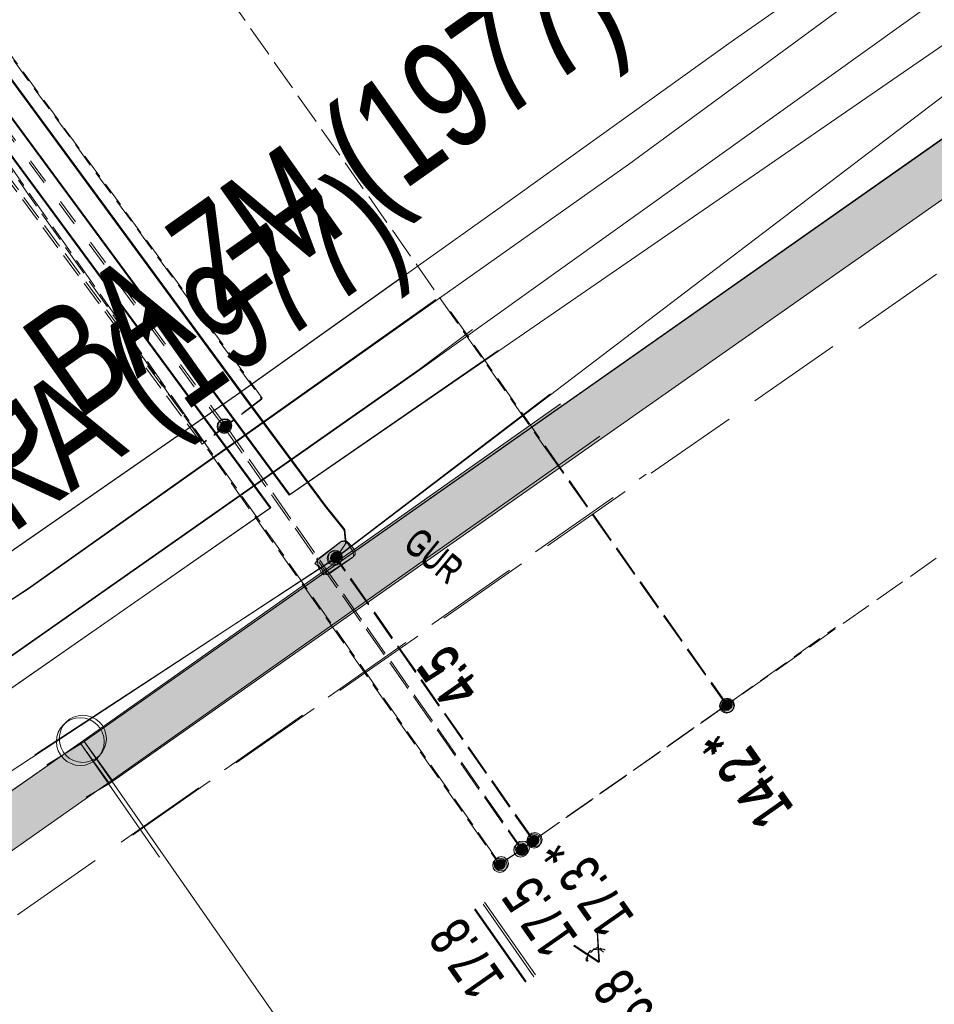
# Model space of a CAD drawing. Header units: metres. Extents: x -740 to 758, y -633 to 854.
# Tile 654 of 656: x 129 to 141, y -141 to -128. Entities that reach past the tile are written whole.
import ezdxf

# ---------------------------------------------------------------- set-up
doc = ezdxf.new("R2010")
doc.units = ezdxf.units.M
doc.header["$MEASUREMENT"] = 0
for name, pattern in [('1248_416', [1.664, 1.248, -0.416]), ('333_125', [0.4576, 0.3328, -0.1248]), ('333_333', [0.6656, 0.3328, -0.3328]), ('416_125', [0.5408, 0.416, -0.1248])]:
    doc.linetypes.add(name, pattern=pattern)
for name, color, linetype in [('Gas.LOVION', 7, 'Continuous'), ('Grundkarte.LOVION', 7, 'Continuous'), ('Strom.LOVION', 7, 'Continuous'), ('StromBemass.LOVION', 7, 'Continuous'), ('Wasser.LOVION', 7, 'Continuous')]:
    doc.layers.add(name, color=color, linetype=linetype)
doc.styles.add('ERSTELLTER_STIL_1', font='arial.ttf')

msp = doc.modelspace()

# ---------------------------------------------------------------- hatches: boundary and pattern name
at = {"layer": 'Grundkarte.LOVION', "linetype": 'Continuous', "lineweight": 18}
for points in [[(130.429, -138.535), (143.401, -129.435), (143.051, -128.878), (130.053, -138.011)], [(130.464, -138.493), (136.878, -133.965), (136.364, -133.542), (130.087, -137.969)], [(122.942, -143.78), (130.464, -138.493), (130.087, -137.969), (122.592, -143.223)], [(129.607, -138.291), (130.122, -138.713), (130.429, -138.535), (130.053, -138.011)]]:
    msp.add_hatch(color=254, dxfattribs=at).paths.add_polyline_path(points)
at = {"layer": 'Strom.LOVION', "linetype": 'Continuous', "lineweight": 13}
for points in [[(133.473, -135.356), (133.171, -135.592), (133.155, -135.579), (133.158, -135.609), (133.131, -135.641), (133.164, -135.667), (133.217, -135.765), (133.25, -135.792), (133.308, -135.786), (133.626, -135.563), (133.639, -135.547), (133.634, -135.488), (133.564, -135.377), (133.532, -135.35)], [(133.481, -135.346), (133.192, -135.567), (133.163, -135.569), (133.172, -135.657), (133.239, -135.739), (133.242, -135.769), (133.271, -135.766), (133.303, -135.792), (133.329, -135.76), (133.634, -135.553), (133.661, -135.521), (133.655, -135.462), (133.572, -135.367), (133.54, -135.34)]]:
    msp.add_hatch(color=7, dxfattribs=at).paths.add_polyline_path(points)
at = {"layer": 'StromBemass.LOVION', "linetype": 'Continuous', "lineweight": 13}
for points in [[(132.009, -133.897), (132.015, -133.887), (132.021, -133.877), (132.025, -133.866), (132.028, -133.855), (132.03, -133.844), (132.03, -133.832), (132.028, -133.82), (132.025, -133.809), (132.021, -133.798), (132.015, -133.788), (132.008, -133.779), (132, -133.77), (131.991, -133.763), (131.982, -133.757), (131.971, -133.752), (131.96, -133.748), (131.949, -133.746), (131.937, -133.746), (131.925, -133.746), (131.914, -133.748), (131.903, -133.752), (131.892, -133.757), (131.883, -133.763), (131.874, -133.771), (131.866, -133.779), (131.859, -133.789), (131.853, -133.799), (131.849, -133.81), (131.846, -133.821), (131.845, -133.833), (131.845, -133.844), (131.846, -133.856), (131.849, -133.867), (131.854, -133.878), (131.859, -133.888), (131.866, -133.897), (131.874, -133.906), (131.883, -133.913), (131.893, -133.919), (131.903, -133.924), (131.914, -133.928), (131.926, -133.93), (131.938, -133.931), (131.949, -133.93), (131.961, -133.928), (131.972, -133.924), (131.982, -133.919), (131.992, -133.913), (132.001, -133.905)], [(132.017, -133.886), (132.023, -133.876), (132.029, -133.866), (132.033, -133.856), (132.036, -133.844), (132.037, -133.833), (132.037, -133.822), (132.036, -133.81), (132.033, -133.799), (132.029, -133.788), (132.023, -133.778), (132.016, -133.769), (132.008, -133.761), (132, -133.753), (131.99, -133.747), (131.979, -133.742), (131.968, -133.739), (131.957, -133.737), (131.946, -133.736), (131.934, -133.737), (131.923, -133.739), (131.912, -133.743), (131.902, -133.747), (131.892, -133.754), (131.883, -133.761), (131.875, -133.769), (131.868, -133.779), (131.863, -133.789), (131.859, -133.8), (131.856, -133.811), (131.855, -133.822), (131.855, -133.834), (131.856, -133.845), (131.859, -133.856), (131.863, -133.867), (131.869, -133.877), (131.876, -133.886), (131.883, -133.895), (131.892, -133.902), (131.902, -133.908), (131.913, -133.913), (131.923, -133.916), (131.935, -133.918), (131.946, -133.919), (131.958, -133.918), (131.969, -133.916), (131.98, -133.913), (131.99, -133.908), (132, -133.901), (132.009, -133.894)], [(131.991, -133.891), (131.996, -133.885), (131.999, -133.878), (132.002, -133.87), (132.004, -133.863), (132.005, -133.855), (132.005, -133.847), (132.004, -133.839), (132.002, -133.832), (131.999, -133.824), (131.995, -133.817), (131.991, -133.811), (131.985, -133.805), (131.979, -133.8), (131.972, -133.796), (131.965, -133.793), (131.958, -133.79), (131.95, -133.789), (131.942, -133.788), (131.934, -133.789), (131.926, -133.79), (131.919, -133.793), (131.912, -133.796), (131.905, -133.8), (131.899, -133.805), (131.894, -133.811), (131.889, -133.818), (131.885, -133.825), (131.882, -133.832), (131.88, -133.84), (131.879, -133.847), (131.879, -133.855), (131.881, -133.863), (131.882, -133.871), (131.885, -133.878), (131.889, -133.885), (131.894, -133.891), (131.899, -133.897), (131.905, -133.902), (131.912, -133.906), (131.919, -133.91), (131.927, -133.912), (131.935, -133.914), (131.943, -133.914), (131.95, -133.914), (131.958, -133.912), (131.966, -133.91), (131.973, -133.906), (131.979, -133.902), (131.986, -133.897)], [(132.006, -133.87), (132.01, -133.863), (132.014, -133.856), (132.017, -133.849), (132.019, -133.841), (132.02, -133.834), (132.02, -133.826), (132.019, -133.818), (132.017, -133.81), (132.014, -133.803), (132.01, -133.796), (132.005, -133.79), (132, -133.784), (131.994, -133.779), (131.987, -133.775), (131.98, -133.772), (131.973, -133.769), (131.965, -133.768), (131.957, -133.768), (131.949, -133.768), (131.942, -133.77), (131.934, -133.772), (131.927, -133.775), (131.921, -133.78), (131.914, -133.785), (131.909, -133.79), (131.905, -133.797), (131.901, -133.804), (131.898, -133.811), (131.896, -133.818), (131.895, -133.826), (131.895, -133.834), (131.896, -133.842), (131.898, -133.849), (131.901, -133.857), (131.905, -133.864), (131.909, -133.87), (131.915, -133.876), (131.921, -133.881), (131.927, -133.885), (131.935, -133.888), (131.942, -133.891), (131.95, -133.892), (131.958, -133.892), (131.965, -133.892), (131.973, -133.89), (131.981, -133.888), (131.988, -133.885), (131.994, -133.88), (132, -133.875)], [(133.464, -135.633), (133.471, -135.623), (133.477, -135.613), (133.481, -135.601), (133.484, -135.59), (133.486, -135.578), (133.486, -135.566), (133.484, -135.554), (133.481, -135.542), (133.476, -135.531), (133.471, -135.521), (133.464, -135.511), (133.455, -135.503), (133.446, -135.495), (133.436, -135.489), (133.425, -135.483), (133.414, -135.48), (133.402, -135.478), (133.39, -135.477), (133.378, -135.478), (133.366, -135.48), (133.355, -135.484), (133.344, -135.489), (133.334, -135.495), (133.325, -135.503), (133.317, -135.512), (133.31, -135.521), (133.304, -135.532), (133.299, -135.543), (133.297, -135.555), (133.295, -135.567), (133.295, -135.579), (133.297, -135.59), (133.3, -135.602), (133.304, -135.613), (133.31, -135.624), (133.317, -135.633), (133.325, -135.642), (133.334, -135.65), (133.345, -135.656), (133.355, -135.661), (133.367, -135.665), (133.379, -135.667), (133.391, -135.668), (133.403, -135.667), (133.414, -135.665), (133.426, -135.661), (133.437, -135.656), (133.447, -135.649), (133.456, -135.642)], [(133.473, -135.62), (133.48, -135.611), (133.485, -135.6), (133.49, -135.589), (133.493, -135.578), (133.494, -135.566), (133.494, -135.554), (133.493, -135.542), (133.49, -135.531), (133.485, -135.52), (133.479, -135.509), (133.472, -135.5), (133.464, -135.491), (133.455, -135.484), (133.445, -135.477), (133.434, -135.472), (133.423, -135.469), (133.411, -135.467), (133.4, -135.466), (133.388, -135.467), (133.376, -135.469), (133.365, -135.473), (133.354, -135.478), (133.344, -135.484), (133.335, -135.492), (133.327, -135.5), (133.32, -135.51), (133.314, -135.52), (133.31, -135.531), (133.307, -135.543), (133.306, -135.555), (133.306, -135.566), (133.307, -135.578), (133.31, -135.59), (133.315, -135.601), (133.32, -135.611), (133.327, -135.621), (133.335, -135.629), (133.345, -135.637), (133.355, -135.643), (133.365, -135.648), (133.377, -135.652), (133.388, -135.654), (133.4, -135.655), (133.412, -135.654), (133.424, -135.652), (133.435, -135.648), (133.446, -135.643), (133.456, -135.636), (133.465, -135.629)], [(133.448, -135.609), (133.453, -135.603), (133.457, -135.596), (133.459, -135.589), (133.461, -135.581), (133.462, -135.573), (133.462, -135.565), (133.461, -135.558), (133.459, -135.55), (133.456, -135.543), (133.453, -135.536), (133.448, -135.53), (133.443, -135.524), (133.436, -135.519), (133.43, -135.515), (133.423, -135.511), (133.415, -135.509), (133.408, -135.507), (133.4, -135.507), (133.392, -135.508), (133.384, -135.509), (133.377, -135.511), (133.37, -135.515), (133.363, -135.519), (133.357, -135.524), (133.352, -135.53), (133.347, -135.536), (133.343, -135.543), (133.34, -135.55), (133.338, -135.558), (133.338, -135.566), (133.338, -135.574), (133.339, -135.581), (133.341, -135.589), (133.343, -135.596), (133.347, -135.603), (133.352, -135.609), (133.357, -135.615), (133.363, -135.62), (133.37, -135.624), (133.377, -135.628), (133.385, -135.63), (133.392, -135.632), (133.4, -135.632), (133.408, -135.631), (133.416, -135.63), (133.423, -135.628), (133.43, -135.624), (133.437, -135.62), (133.443, -135.615)], [(133.46, -135.596), (133.465, -135.589), (133.468, -135.582), (133.471, -135.575), (133.473, -135.567), (133.474, -135.56), (133.474, -135.552), (133.473, -135.544), (133.471, -135.536), (133.468, -135.529), (133.464, -135.522), (133.46, -135.515), (133.454, -135.51), (133.448, -135.504), (133.441, -135.5), (133.434, -135.497), (133.427, -135.494), (133.419, -135.493), (133.411, -135.493), (133.403, -135.493), (133.395, -135.495), (133.388, -135.497), (133.381, -135.5), (133.374, -135.505), (133.368, -135.51), (133.362, -135.516), (133.358, -135.522), (133.354, -135.529), (133.351, -135.536), (133.349, -135.544), (133.348, -135.552), (133.348, -135.56), (133.349, -135.568), (133.351, -135.575), (133.354, -135.583), (133.358, -135.59), (133.363, -135.596), (133.368, -135.602), (133.374, -135.607), (133.381, -135.611), (133.388, -135.615), (133.396, -135.617), (133.403, -135.618), (133.411, -135.619), (133.419, -135.618), (133.427, -135.617), (133.435, -135.614), (133.442, -135.611), (133.449, -135.607), (133.455, -135.602)], [(138.619, -137.576), (138.626, -137.566), (138.632, -137.556), (138.636, -137.545), (138.639, -137.533), (138.64, -137.522), (138.64, -137.51), (138.639, -137.498), (138.636, -137.487), (138.631, -137.476), (138.626, -137.465), (138.619, -137.456), (138.611, -137.447), (138.602, -137.44), (138.592, -137.434), (138.581, -137.429), (138.57, -137.425), (138.558, -137.423), (138.546, -137.422), (138.534, -137.423), (138.523, -137.425), (138.512, -137.429), (138.501, -137.434), (138.491, -137.44), (138.482, -137.448), (138.474, -137.456), (138.467, -137.466), (138.461, -137.476), (138.457, -137.487), (138.454, -137.499), (138.453, -137.51), (138.453, -137.522), (138.454, -137.534), (138.457, -137.545), (138.462, -137.556), (138.467, -137.567), (138.474, -137.576), (138.482, -137.585), (138.492, -137.592), (138.502, -137.599), (138.512, -137.604), (138.523, -137.607), (138.535, -137.609), (138.547, -137.61), (138.559, -137.609), (138.57, -137.607), (138.581, -137.603), (138.592, -137.598), (138.602, -137.592), (138.611, -137.584)], [(138.629, -137.565), (138.636, -137.556), (138.642, -137.545), (138.646, -137.534), (138.649, -137.523), (138.65, -137.511), (138.65, -137.5), (138.649, -137.488), (138.646, -137.477), (138.641, -137.466), (138.636, -137.455), (138.629, -137.446), (138.621, -137.437), (138.612, -137.43), (138.602, -137.424), (138.591, -137.419), (138.58, -137.415), (138.568, -137.413), (138.556, -137.412), (138.545, -137.413), (138.533, -137.415), (138.522, -137.419), (138.511, -137.424), (138.501, -137.43), (138.492, -137.438), (138.484, -137.446), (138.477, -137.456), (138.472, -137.466), (138.468, -137.477), (138.465, -137.489), (138.463, -137.5), (138.463, -137.512), (138.465, -137.524), (138.468, -137.535), (138.472, -137.546), (138.478, -137.556), (138.485, -137.566), (138.493, -137.574), (138.502, -137.582), (138.512, -137.588), (138.523, -137.593), (138.534, -137.597), (138.545, -137.599), (138.557, -137.599), (138.569, -137.599), (138.58, -137.596), (138.591, -137.593), (138.602, -137.588), (138.612, -137.581), (138.621, -137.574)], [(138.591, -137.55), (138.596, -137.544), (138.6, -137.537), (138.603, -137.529), (138.605, -137.522), (138.605, -137.514), (138.605, -137.506), (138.604, -137.498), (138.602, -137.49), (138.599, -137.483), (138.596, -137.476), (138.591, -137.47), (138.586, -137.464), (138.579, -137.459), (138.573, -137.455), (138.566, -137.451), (138.558, -137.449), (138.55, -137.447), (138.542, -137.447), (138.534, -137.447), (138.527, -137.449), (138.519, -137.451), (138.512, -137.455), (138.505, -137.459), (138.499, -137.464), (138.494, -137.47), (138.489, -137.476), (138.485, -137.483), (138.482, -137.491), (138.48, -137.498), (138.479, -137.506), (138.48, -137.514), (138.481, -137.522), (138.483, -137.53), (138.485, -137.537), (138.489, -137.544), (138.494, -137.55), (138.499, -137.556), (138.506, -137.561), (138.512, -137.565), (138.519, -137.569), (138.527, -137.571), (138.535, -137.573), (138.543, -137.573), (138.551, -137.573), (138.558, -137.571), (138.566, -137.569), (138.573, -137.565), (138.58, -137.561), (138.586, -137.556)], [(138.591, -137.55), (138.596, -137.544), (138.6, -137.537), (138.603, -137.529), (138.605, -137.522), (138.605, -137.514), (138.605, -137.506), (138.604, -137.498), (138.602, -137.49), (138.599, -137.483), (138.596, -137.476), (138.591, -137.47), (138.586, -137.464), (138.579, -137.459), (138.573, -137.455), (138.566, -137.451), (138.558, -137.449), (138.55, -137.447), (138.542, -137.447), (138.534, -137.447), (138.527, -137.449), (138.519, -137.451), (138.512, -137.455), (138.505, -137.459), (138.499, -137.464), (138.494, -137.47), (138.489, -137.476), (138.485, -137.483), (138.482, -137.491), (138.48, -137.498), (138.479, -137.506), (138.48, -137.514), (138.481, -137.522), (138.483, -137.53), (138.485, -137.537), (138.489, -137.544), (138.494, -137.55), (138.499, -137.556), (138.506, -137.561), (138.512, -137.565), (138.519, -137.569), (138.527, -137.571), (138.535, -137.573), (138.543, -137.573), (138.551, -137.573), (138.558, -137.571), (138.566, -137.569), (138.573, -137.565), (138.58, -137.561), (138.586, -137.556)], [(138.604, -137.538), (138.609, -137.532), (138.612, -137.525), (138.615, -137.517), (138.617, -137.509), (138.618, -137.501), (138.618, -137.493), (138.617, -137.486), (138.615, -137.478), (138.612, -137.47), (138.608, -137.463), (138.604, -137.457), (138.598, -137.451), (138.592, -137.446), (138.585, -137.442), (138.578, -137.438), (138.57, -137.436), (138.562, -137.434), (138.554, -137.434), (138.546, -137.434), (138.539, -137.436), (138.531, -137.438), (138.524, -137.442), (138.517, -137.446), (138.511, -137.451), (138.505, -137.457), (138.501, -137.464), (138.497, -137.471), (138.494, -137.478), (138.492, -137.486), (138.491, -137.494), (138.491, -137.502), (138.492, -137.51), (138.494, -137.518), (138.497, -137.525), (138.501, -137.532), (138.506, -137.538), (138.511, -137.544), (138.517, -137.549), (138.524, -137.554), (138.531, -137.557), (138.539, -137.559), (138.547, -137.561), (138.555, -137.561), (138.563, -137.561), (138.571, -137.559), (138.578, -137.557), (138.585, -137.553), (138.592, -137.549), (138.598, -137.544)], [(138.605, -137.54), (138.61, -137.534), (138.614, -137.527), (138.617, -137.519), (138.619, -137.512), (138.619, -137.504), (138.619, -137.496), (138.618, -137.488), (138.616, -137.48), (138.613, -137.473), (138.61, -137.466), (138.605, -137.459), (138.599, -137.454), (138.593, -137.448), (138.586, -137.444), (138.579, -137.441), (138.572, -137.438), (138.564, -137.437), (138.556, -137.436), (138.548, -137.437), (138.54, -137.438), (138.532, -137.441), (138.525, -137.444), (138.519, -137.449), (138.512, -137.454), (138.507, -137.46), (138.502, -137.466), (138.498, -137.473), (138.496, -137.481), (138.494, -137.488), (138.493, -137.496), (138.493, -137.504), (138.494, -137.512), (138.496, -137.52), (138.499, -137.527), (138.502, -137.534), (138.507, -137.541), (138.513, -137.546), (138.519, -137.552), (138.526, -137.556), (138.533, -137.559), (138.54, -137.562), (138.548, -137.563), (138.556, -137.564), (138.564, -137.563), (138.572, -137.561), (138.58, -137.559), (138.587, -137.556), (138.594, -137.551), (138.6, -137.546)], [(136.086, -139.35), (136.093, -139.34), (136.098, -139.33), (136.103, -139.319), (136.106, -139.308), (136.107, -139.296), (136.107, -139.284), (136.105, -139.273), (136.102, -139.262), (136.098, -139.251), (136.092, -139.24), (136.086, -139.231), (136.078, -139.223), (136.069, -139.215), (136.059, -139.209), (136.048, -139.204), (136.037, -139.2), (136.025, -139.198), (136.014, -139.198), (136.002, -139.198), (135.991, -139.201), (135.98, -139.204), (135.969, -139.209), (135.959, -139.215), (135.95, -139.223), (135.942, -139.232), (135.935, -139.241), (135.93, -139.251), (135.926, -139.262), (135.923, -139.273), (135.921, -139.285), (135.921, -139.297), (135.923, -139.308), (135.926, -139.32), (135.93, -139.33), (135.936, -139.341), (135.943, -139.35), (135.951, -139.359), (135.96, -139.366), (135.97, -139.372), (135.98, -139.377), (135.991, -139.381), (136.003, -139.383), (136.014, -139.384), (136.026, -139.383), (136.038, -139.381), (136.049, -139.377), (136.059, -139.372), (136.069, -139.366), (136.078, -139.358)], [(136.098, -139.335), (136.105, -139.325), (136.111, -139.315), (136.115, -139.304), (136.118, -139.292), (136.12, -139.28), (136.12, -139.268), (136.118, -139.257), (136.115, -139.245), (136.111, -139.234), (136.105, -139.223), (136.098, -139.214), (136.089, -139.205), (136.08, -139.198), (136.07, -139.191), (136.059, -139.186), (136.048, -139.182), (136.036, -139.18), (136.024, -139.179), (136.012, -139.18), (136, -139.183), (135.989, -139.186), (135.978, -139.191), (135.968, -139.198), (135.959, -139.206), (135.951, -139.214), (135.944, -139.224), (135.938, -139.234), (135.934, -139.246), (135.931, -139.257), (135.929, -139.269), (135.929, -139.281), (135.931, -139.293), (135.934, -139.304), (135.938, -139.316), (135.944, -139.326), (135.951, -139.336), (135.96, -139.344), (135.969, -139.352), (135.979, -139.358), (135.99, -139.363), (136.001, -139.367), (136.013, -139.369), (136.025, -139.37), (136.037, -139.369), (136.048, -139.367), (136.06, -139.363), (136.071, -139.358), (136.081, -139.352), (136.09, -139.344)], [(136.05, -139.333), (136.055, -139.327), (136.059, -139.32), (136.062, -139.312), (136.063, -139.305), (136.064, -139.297), (136.064, -139.289), (136.063, -139.281), (136.061, -139.273), (136.058, -139.266), (136.055, -139.259), (136.05, -139.252), (136.044, -139.247), (136.038, -139.242), (136.032, -139.237), (136.024, -139.234), (136.017, -139.232), (136.009, -139.23), (136.001, -139.23), (135.993, -139.23), (135.985, -139.232), (135.978, -139.234), (135.971, -139.238), (135.964, -139.242), (135.958, -139.247), (135.953, -139.253), (135.948, -139.259), (135.944, -139.266), (135.941, -139.274), (135.939, -139.281), (135.938, -139.289), (135.938, -139.297), (135.939, -139.305), (135.941, -139.313), (135.944, -139.32), (135.948, -139.327), (135.953, -139.333), (135.958, -139.339), (135.964, -139.344), (135.971, -139.348), (135.978, -139.352), (135.986, -139.354), (135.994, -139.356), (136.002, -139.356), (136.009, -139.356), (136.017, -139.354), (136.025, -139.352), (136.032, -139.348), (136.039, -139.344), (136.045, -139.339)], [(136.05, -139.337), (136.054, -139.331), (136.058, -139.324), (136.061, -139.316), (136.063, -139.309), (136.064, -139.301), (136.064, -139.293), (136.063, -139.285), (136.061, -139.278), (136.058, -139.27), (136.054, -139.263), (136.049, -139.257), (136.044, -139.251), (136.038, -139.246), (136.031, -139.242), (136.024, -139.239), (136.017, -139.236), (136.009, -139.235), (136.001, -139.234), (135.993, -139.235), (135.985, -139.236), (135.978, -139.239), (135.971, -139.242), (135.964, -139.247), (135.958, -139.252), (135.953, -139.257), (135.948, -139.264), (135.944, -139.271), (135.941, -139.278), (135.939, -139.286), (135.939, -139.293), (135.939, -139.301), (135.94, -139.309), (135.942, -139.317), (135.944, -139.324), (135.948, -139.331), (135.953, -139.337), (135.958, -139.343), (135.964, -139.348), (135.971, -139.352), (135.978, -139.356), (135.986, -139.358), (135.993, -139.359), (136.001, -139.36), (136.009, -139.359), (136.017, -139.358), (136.024, -139.355), (136.032, -139.352), (136.038, -139.348), (136.044, -139.343)], [(136.063, -139.319), (136.068, -139.313), (136.071, -139.306), (136.074, -139.299), (136.076, -139.291), (136.077, -139.283), (136.077, -139.275), (136.076, -139.267), (136.074, -139.26), (136.071, -139.253), (136.067, -139.246), (136.063, -139.239), (136.057, -139.234), (136.051, -139.229), (136.045, -139.224), (136.038, -139.221), (136.03, -139.219), (136.022, -139.217), (136.014, -139.217), (136.007, -139.217), (135.999, -139.219), (135.991, -139.221), (135.984, -139.225), (135.978, -139.229), (135.972, -139.234), (135.966, -139.24), (135.962, -139.246), (135.958, -139.253), (135.955, -139.26), (135.953, -139.268), (135.952, -139.276), (135.952, -139.284), (135.953, -139.291), (135.955, -139.299), (135.958, -139.306), (135.962, -139.313), (135.967, -139.319), (135.972, -139.325), (135.978, -139.33), (135.985, -139.334), (135.992, -139.338), (135.999, -139.34), (136.007, -139.342), (136.015, -139.342), (136.023, -139.342), (136.03, -139.34), (136.038, -139.338), (136.045, -139.334), (136.052, -139.33), (136.058, -139.325)], [(136.061, -139.321), (136.065, -139.314), (136.069, -139.308), (136.072, -139.301), (136.073, -139.293), (136.074, -139.286), (136.074, -139.278), (136.073, -139.27), (136.071, -139.263), (136.069, -139.256), (136.065, -139.249), (136.06, -139.243), (136.055, -139.237), (136.049, -139.232), (136.043, -139.228), (136.036, -139.225), (136.028, -139.223), (136.021, -139.221), (136.013, -139.221), (136.006, -139.221), (135.998, -139.223), (135.991, -139.225), (135.984, -139.229), (135.977, -139.233), (135.972, -139.238), (135.966, -139.243), (135.962, -139.249), (135.958, -139.256), (135.955, -139.263), (135.954, -139.271), (135.953, -139.278), (135.953, -139.286), (135.954, -139.294), (135.956, -139.301), (135.958, -139.308), (135.962, -139.315), (135.967, -139.321), (135.972, -139.326), (135.978, -139.331), (135.984, -139.335), (135.991, -139.339), (135.999, -139.341), (136.006, -139.342), (136.014, -139.343), (136.021, -139.342), (136.029, -139.341), (136.036, -139.339), (136.043, -139.335), (136.049, -139.331), (136.055, -139.326)], [(135.911, -139.469), (135.918, -139.459), (135.923, -139.449), (135.927, -139.438), (135.93, -139.427), (135.932, -139.415), (135.932, -139.403), (135.93, -139.392), (135.927, -139.381), (135.923, -139.37), (135.917, -139.359), (135.91, -139.35), (135.902, -139.342), (135.893, -139.334), (135.883, -139.328), (135.873, -139.323), (135.862, -139.319), (135.85, -139.317), (135.839, -139.317), (135.827, -139.317), (135.815, -139.32), (135.804, -139.323), (135.794, -139.328), (135.784, -139.334), (135.775, -139.342), (135.767, -139.351), (135.76, -139.36), (135.755, -139.37), (135.75, -139.381), (135.748, -139.392), (135.746, -139.404), (135.746, -139.416), (135.748, -139.427), (135.751, -139.439), (135.755, -139.449), (135.761, -139.46), (135.767, -139.469), (135.775, -139.477), (135.785, -139.485), (135.794, -139.491), (135.805, -139.496), (135.816, -139.5), (135.828, -139.502), (135.839, -139.502), (135.851, -139.502), (135.862, -139.499), (135.873, -139.496), (135.884, -139.491), (135.894, -139.485), (135.903, -139.477)], [(135.931, -139.446), (135.938, -139.436), (135.944, -139.426), (135.948, -139.415), (135.951, -139.403), (135.953, -139.391), (135.953, -139.38), (135.951, -139.368), (135.948, -139.356), (135.944, -139.345), (135.938, -139.335), (135.931, -139.325), (135.923, -139.317), (135.914, -139.309), (135.904, -139.303), (135.893, -139.298), (135.882, -139.294), (135.87, -139.292), (135.858, -139.292), (135.847, -139.292), (135.835, -139.295), (135.824, -139.298), (135.813, -139.303), (135.803, -139.31), (135.794, -139.317), (135.786, -139.326), (135.779, -139.336), (135.773, -139.346), (135.769, -139.357), (135.766, -139.368), (135.765, -139.38), (135.765, -139.392), (135.766, -139.404), (135.769, -139.415), (135.774, -139.426), (135.779, -139.436), (135.786, -139.446), (135.795, -139.455), (135.804, -139.462), (135.814, -139.468), (135.824, -139.473), (135.836, -139.477), (135.847, -139.479), (135.859, -139.48), (135.871, -139.479), (135.882, -139.477), (135.894, -139.473), (135.904, -139.468), (135.914, -139.462), (135.923, -139.454)], [(135.893, -139.449), (135.898, -139.442), (135.902, -139.435), (135.905, -139.428), (135.907, -139.42), (135.908, -139.412), (135.908, -139.404), (135.907, -139.396), (135.905, -139.388), (135.902, -139.38), (135.898, -139.373), (135.893, -139.367), (135.888, -139.361), (135.881, -139.356), (135.875, -139.352), (135.867, -139.348), (135.86, -139.346), (135.852, -139.344), (135.844, -139.344), (135.836, -139.344), (135.828, -139.346), (135.82, -139.348), (135.813, -139.352), (135.806, -139.356), (135.8, -139.361), (135.794, -139.367), (135.79, -139.374), (135.786, -139.381), (135.783, -139.388), (135.781, -139.396), (135.78, -139.404), (135.78, -139.412), (135.781, -139.42), (135.783, -139.428), (135.786, -139.436), (135.79, -139.443), (135.795, -139.449), (135.8, -139.455), (135.806, -139.46), (135.813, -139.464), (135.82, -139.468), (135.828, -139.47), (135.836, -139.472), (135.844, -139.472), (135.852, -139.472), (135.86, -139.47), (135.868, -139.468), (135.875, -139.464), (135.882, -139.46), (135.888, -139.455)], [(135.897, -139.45), (135.902, -139.443), (135.906, -139.436), (135.909, -139.429), (135.911, -139.421), (135.912, -139.413), (135.912, -139.405), (135.911, -139.397), (135.909, -139.389), (135.906, -139.381), (135.902, -139.374), (135.897, -139.368), (135.892, -139.362), (135.885, -139.357), (135.879, -139.352), (135.871, -139.349), (135.863, -139.346), (135.856, -139.345), (135.847, -139.344), (135.839, -139.345), (135.831, -139.347), (135.824, -139.349), (135.816, -139.353), (135.81, -139.357), (135.803, -139.362), (135.798, -139.368), (135.793, -139.375), (135.789, -139.382), (135.786, -139.389), (135.784, -139.397), (135.783, -139.405), (135.783, -139.413), (135.784, -139.421), (135.786, -139.429), (135.789, -139.436), (135.793, -139.444), (135.798, -139.45), (135.804, -139.456), (135.81, -139.461), (135.817, -139.465), (135.824, -139.469), (135.832, -139.471), (135.84, -139.473), (135.848, -139.473), (135.856, -139.473), (135.864, -139.471), (135.872, -139.469), (135.879, -139.465), (135.886, -139.461), (135.892, -139.456)], [(135.908, -139.438), (135.913, -139.432), (135.916, -139.425), (135.919, -139.417), (135.921, -139.409), (135.922, -139.401), (135.922, -139.393), (135.921, -139.385), (135.919, -139.377), (135.916, -139.37), (135.912, -139.363), (135.908, -139.356), (135.902, -139.35), (135.896, -139.345), (135.889, -139.341), (135.882, -139.338), (135.874, -139.335), (135.866, -139.334), (135.858, -139.333), (135.85, -139.334), (135.842, -139.335), (135.834, -139.338), (135.827, -139.341), (135.82, -139.346), (135.814, -139.351), (135.808, -139.357), (135.804, -139.363), (135.8, -139.37), (135.797, -139.378), (135.795, -139.386), (135.794, -139.394), (135.794, -139.402), (135.795, -139.41), (135.797, -139.418), (135.8, -139.425), (135.804, -139.432), (135.809, -139.439), (135.814, -139.445), (135.82, -139.45), (135.827, -139.454), (135.835, -139.457), (135.842, -139.46), (135.85, -139.461), (135.858, -139.462), (135.866, -139.461), (135.874, -139.46), (135.882, -139.457), (135.889, -139.454), (135.896, -139.45), (135.902, -139.444)], [(135.912, -139.439), (135.916, -139.433), (135.92, -139.426), (135.923, -139.418), (135.925, -139.41), (135.926, -139.402), (135.926, -139.394), (135.925, -139.386), (135.923, -139.378), (135.92, -139.371), (135.916, -139.364), (135.911, -139.357), (135.906, -139.351), (135.899, -139.346), (135.893, -139.342), (135.885, -139.339), (135.878, -139.336), (135.87, -139.335), (135.862, -139.334), (135.854, -139.335), (135.846, -139.336), (135.838, -139.339), (135.831, -139.342), (135.824, -139.347), (135.818, -139.352), (135.812, -139.358), (135.808, -139.364), (135.804, -139.371), (135.801, -139.379), (135.799, -139.387), (135.798, -139.395), (135.798, -139.403), (135.799, -139.411), (135.801, -139.418), (135.804, -139.426), (135.808, -139.433), (135.813, -139.439), (135.818, -139.445), (135.824, -139.45), (135.831, -139.455), (135.838, -139.458), (135.846, -139.461), (135.854, -139.462), (135.862, -139.463), (135.87, -139.462), (135.878, -139.461), (135.886, -139.458), (135.893, -139.455), (135.9, -139.45), (135.906, -139.445)], [(135.655, -139.651), (135.662, -139.642), (135.667, -139.631), (135.672, -139.62), (135.675, -139.609), (135.676, -139.597), (135.676, -139.585), (135.675, -139.573), (135.672, -139.562), (135.667, -139.551), (135.661, -139.54), (135.654, -139.531), (135.646, -139.522), (135.637, -139.515), (135.627, -139.508), (135.616, -139.503), (135.605, -139.5), (135.593, -139.498), (135.581, -139.497), (135.57, -139.498), (135.558, -139.5), (135.547, -139.504), (135.536, -139.509), (135.526, -139.515), (135.517, -139.523), (135.509, -139.531), (135.502, -139.541), (135.496, -139.551), (135.492, -139.562), (135.489, -139.574), (135.487, -139.586), (135.487, -139.598), (135.489, -139.609), (135.492, -139.621), (135.496, -139.632), (135.502, -139.642), (135.509, -139.652), (135.517, -139.661), (135.526, -139.668), (135.536, -139.674), (135.547, -139.679), (135.558, -139.683), (135.57, -139.685), (135.582, -139.686), (135.594, -139.685), (135.606, -139.683), (135.617, -139.679), (135.628, -139.674), (135.638, -139.668), (135.647, -139.66)], [(135.638, -139.671), (135.645, -139.662), (135.651, -139.651), (135.655, -139.64), (135.658, -139.629), (135.659, -139.617), (135.659, -139.605), (135.658, -139.594), (135.655, -139.582), (135.65, -139.571), (135.645, -139.561), (135.638, -139.551), (135.63, -139.543), (135.62, -139.535), (135.61, -139.529), (135.6, -139.524), (135.588, -139.52), (135.577, -139.518), (135.565, -139.517), (135.553, -139.518), (135.541, -139.52), (135.53, -139.524), (135.519, -139.529), (135.509, -139.535), (135.5, -139.543), (135.492, -139.552), (135.485, -139.561), (135.48, -139.572), (135.475, -139.583), (135.472, -139.594), (135.471, -139.606), (135.471, -139.618), (135.473, -139.63), (135.475, -139.641), (135.48, -139.652), (135.486, -139.662), (135.493, -139.672), (135.501, -139.681), (135.51, -139.688), (135.52, -139.694), (135.531, -139.699), (135.542, -139.703), (135.554, -139.705), (135.565, -139.706), (135.577, -139.705), (135.589, -139.703), (135.6, -139.699), (135.611, -139.694), (135.621, -139.688), (135.63, -139.68)], [(135.609, -139.644), (135.614, -139.637), (135.618, -139.63), (135.621, -139.623), (135.623, -139.615), (135.624, -139.608), (135.624, -139.6), (135.623, -139.592), (135.621, -139.584), (135.618, -139.577), (135.614, -139.57), (135.609, -139.563), (135.604, -139.558), (135.598, -139.553), (135.591, -139.548), (135.584, -139.545), (135.576, -139.543), (135.568, -139.541), (135.56, -139.541), (135.553, -139.541), (135.545, -139.543), (135.537, -139.545), (135.53, -139.549), (135.523, -139.553), (135.517, -139.558), (135.512, -139.564), (135.507, -139.57), (135.504, -139.577), (135.501, -139.585), (135.499, -139.592), (135.498, -139.6), (135.498, -139.608), (135.499, -139.616), (135.501, -139.623), (135.504, -139.631), (135.508, -139.638), (135.512, -139.644), (135.518, -139.65), (135.524, -139.655), (135.531, -139.659), (135.538, -139.662), (135.545, -139.665), (135.553, -139.666), (135.561, -139.667), (135.569, -139.666), (135.577, -139.665), (135.584, -139.662), (135.591, -139.659), (135.598, -139.655), (135.604, -139.65)], [(135.612, -139.644), (135.617, -139.638), (135.621, -139.631), (135.624, -139.623), (135.626, -139.616), (135.627, -139.608), (135.627, -139.6), (135.626, -139.592), (135.624, -139.584), (135.621, -139.577), (135.617, -139.57), (135.612, -139.564), (135.607, -139.558), (135.601, -139.553), (135.594, -139.549), (135.587, -139.546), (135.579, -139.543), (135.571, -139.542), (135.564, -139.541), (135.556, -139.542), (135.548, -139.543), (135.54, -139.546), (135.533, -139.549), (135.527, -139.553), (135.521, -139.558), (135.515, -139.564), (135.511, -139.571), (135.507, -139.578), (135.504, -139.585), (135.502, -139.593), (135.501, -139.6), (135.501, -139.608), (135.502, -139.616), (135.504, -139.624), (135.507, -139.631), (135.511, -139.638), (135.515, -139.644), (135.521, -139.65), (135.527, -139.655), (135.534, -139.659), (135.541, -139.663), (135.548, -139.665), (135.556, -139.667), (135.564, -139.667), (135.572, -139.667), (135.58, -139.665), (135.587, -139.663), (135.594, -139.659), (135.601, -139.655), (135.607, -139.65)], [(135.615, -139.636), (135.62, -139.63), (135.624, -139.623), (135.626, -139.616), (135.628, -139.608), (135.629, -139.6), (135.629, -139.592), (135.628, -139.585), (135.626, -139.577), (135.623, -139.57), (135.62, -139.563), (135.615, -139.556), (135.609, -139.551), (135.603, -139.546), (135.597, -139.541), (135.59, -139.538), (135.582, -139.536), (135.574, -139.534), (135.566, -139.534), (135.559, -139.534), (135.551, -139.536), (135.543, -139.538), (135.536, -139.542), (135.53, -139.546), (135.524, -139.551), (135.518, -139.557), (135.514, -139.563), (135.51, -139.57), (135.507, -139.577), (135.505, -139.585), (135.504, -139.593), (135.504, -139.601), (135.505, -139.609), (135.507, -139.616), (135.51, -139.623), (135.514, -139.63), (135.518, -139.637), (135.524, -139.642), (135.53, -139.647), (135.537, -139.652), (135.544, -139.655), (135.551, -139.657), (135.559, -139.659), (135.567, -139.659), (135.575, -139.659), (135.582, -139.657), (135.59, -139.655), (135.597, -139.651), (135.604, -139.647), (135.61, -139.642)], [(135.618, -139.637), (135.623, -139.63), (135.627, -139.623), (135.63, -139.616), (135.631, -139.608), (135.632, -139.601), (135.632, -139.593), (135.631, -139.585), (135.629, -139.577), (135.627, -139.57), (135.623, -139.563), (135.618, -139.557), (135.613, -139.551), (135.607, -139.546), (135.6, -139.542), (135.593, -139.538), (135.585, -139.536), (135.577, -139.535), (135.57, -139.534), (135.562, -139.535), (135.554, -139.536), (135.546, -139.539), (135.539, -139.542), (135.533, -139.546), (135.527, -139.551), (135.521, -139.557), (135.517, -139.563), (135.513, -139.57), (135.51, -139.578), (135.508, -139.585), (135.507, -139.593), (135.507, -139.601), (135.508, -139.609), (135.51, -139.617), (135.513, -139.624), (135.517, -139.631), (135.521, -139.637), (135.527, -139.643), (135.533, -139.648), (135.54, -139.652), (135.547, -139.655), (135.554, -139.658), (135.562, -139.659), (135.57, -139.66), (135.578, -139.659), (135.586, -139.658), (135.593, -139.655), (135.6, -139.652), (135.607, -139.648), (135.613, -139.643)]]:
    msp.add_hatch(color=7, dxfattribs=at).paths.add_polyline_path(points)

# ---------------------------------------------------------------- linework, layer by layer
at = {"layer": 'Gas.LOVION', "color": 5, "linetype": 'Continuous', "lineweight": 18}
for points in [[(247.544, -148.956), (245.732, -146.444), (241.281, -141.278), (240.336, -140.233), (236.034, -143.239), (228.887, -133.165), (225.033, -127.601), (220.305, -120.807), (217.287, -116.551), (214.679, -112.845), (212.587, -109.887), (210.594, -107.038), (204.242, -97.994), (203.693, -97.22), (197.631, -88.119), (184.686, -97.645), (177.765, -102.43), (156.123, -117.625), (134.48, -133.115), (128.45, -137.34)], [(135.204, -132.562), (134.502, -133.089), (122.802, -141.297), (102.376, -155.471), (100.867, -156.52), (81.209, -170.382), (79.293, -171.501), (78.795, -171.845), (74.034, -175.443), (59.227, -185.728), (52.807, -190.198)]]:
    msp.add_lwpolyline(points, dxfattribs=at)
at = {"layer": 'Grundkarte.LOVION', "color": 8, "linetype": 'Continuous', "lineweight": 18}
for points in [[(306.193, -14.24), (209.538, -82.181), (194.801, -92.578), (192.336, -94.267), (175.192, -106.347), (166.201, -112.634), (130.053, -138.011), (129.607, -138.291)], [(306.193, -14.24), (209.538, -82.181), (194.801, -92.578), (192.336, -94.267), (175.192, -106.347), (166.201, -112.634), (130.053, -138.011), (129.607, -138.291)], [(129.607, -138.291), (130.053, -138.011), (131.086, -139.506), (130.053, -138.011), (166.201, -112.634), (180.179, -133.169), (183.672, -139.27), (177.227, -143.181), (173.429, -145.444), (169.663, -147.734), (165.785, -150.093), (161.96, -152.388), (158.109, -154.715), (154.284, -157.01), (153.165, -157.652)], [(156.112, -116.458), (152.507, -118.88), (149.168, -121.305), (145.527, -123.966), (142.425, -126.102), (138.608, -128.78), (135.598, -130.937), (132.088, -133.437), (128.462, -135.949), (127.518, -136.574)], [(134.307, -131.852), (132.097, -133.427), (128.47, -135.94), (124.548, -138.747), (121.616, -140.807), (118.213, -143.179), (113.936, -146.286), (111.189, -148.121), (108.31, -150.117), (105.309, -152.066), (100.671, -155.416), (98.041, -157.239), (95.687, -158.859), (92.19, -161.476), (89.27, -163.653), (85.846, -166.116), (82.946, -168.203), (80.247, -169.915), (76.975, -172.126), (74.51, -173.815), (71.259, -175.936), (68.973, -177.342), (66.64, -178.871), (63.638, -180.819)], [(136.364, -133.542), (130.087, -137.969), (108.761, -152.911), (98.222, -160.295), (87.519, -167.815), (76.98, -175.2), (66.251, -182.751), (55.601, -190.206), (44.871, -197.757), (31.814, -206.896), (18.678, -216.13), (5.595, -225.301), (-7.452, -240.586), (-16.723, -263.659), (-16.987, -267.912), (-17.629, -276.162)], [(136.364, -133.542), (130.087, -137.969), (108.761, -152.911), (98.222, -160.295), (87.519, -167.815), (76.98, -175.2), (66.251, -182.751), (55.601, -190.206), (44.871, -197.757), (31.814, -206.896), (18.678, -216.13), (5.595, -225.301), (-7.452, -240.586), (-16.723, -263.659), (-16.987, -267.912), (-17.629, -276.162)], [(160.403, -153.3), (158.117, -154.705), (154.319, -156.968), (150.526, -159.29), (146.59, -161.655), (130.087, -137.969), (136.364, -133.542)]]:
    msp.add_lwpolyline(points, dxfattribs=at)
at = {"layer": 'Grundkarte.LOVION', "color": 253, "linetype": 'Continuous', "lineweight": 18}
for points in [[(129.607, -138.291), (130.053, -138.011), (166.201, -112.634), (175.192, -106.347), (189.44, -126.618), (193.904, -132.98), (183.672, -139.27), (177.227, -143.181), (173.429, -145.444), (169.663, -147.734), (165.785, -150.093), (161.96, -152.388), (158.109, -154.715), (154.284, -157.01), (153.165, -157.652)], [(160.403, -153.3), (158.117, -154.705), (154.319, -156.968), (150.526, -159.29), (146.59, -161.655), (142.967, -163.901), (139.201, -166.19), (138.029, -166.896), (135.382, -168.544), (132.926, -170.025), (131.531, -170.871), (127.797, -173.187), (124.365, -175.266), (108.761, -152.911), (130.087, -137.969), (136.364, -133.542)]]:
    msp.add_lwpolyline(points, dxfattribs=at)
at = {"layer": 'Grundkarte.LOVION', "color": 8, "linetype": '1248_416', "lineweight": 18}
for points in [[(130.732, -139.215), (149.796, -125.913), (159.22, -139.474), (143.973, -150.098)], [(150.762, -145.376), (133.252, -157.639), (123.769, -144.084), (137.489, -134.467)]]:
    msp.add_lwpolyline(points, dxfattribs=at)
at = {"layer": 'Grundkarte.LOVION', "color": 7, "linetype": 'Continuous', "lineweight": 13}
for points in [[(130.429, -138.535), (130.053, -138.011), (143.051, -128.878), (143.401, -129.435)], [(122.942, -143.78), (122.592, -143.223), (130.087, -137.969), (130.464, -138.493)]]:
    msp.add_lwpolyline(points, close=True, dxfattribs=at)
for points in [[(136.878, -133.965), (130.464, -138.493), (130.087, -137.969), (136.364, -133.542)], [(129.607, -138.291), (130.053, -138.011), (130.429, -138.535), (130.122, -138.713)]]:
    msp.add_lwpolyline(points, dxfattribs=at)
at = {"layer": 'Grundkarte.LOVION', "color": 8, "linetype": 'Continuous', "lineweight": 18}
msp.add_lwpolyline([(108.761, -152.911), (130.087, -137.969), (146.59, -161.655), (142.967, -163.901), (139.201, -166.19), (138.029, -166.896), (135.382, -168.544), (132.926, -170.025), (131.531, -170.871), (127.797, -173.187), (124.365, -175.266)], close=True, dxfattribs=at)
at = {"layer": 'Grundkarte.LOVION', "color": 9, "linetype": 'Continuous', "lineweight": 18}
for centre, radius in [((130.046, -137.984), 0.314), ((130.079, -137.947), 0.31)]:
    msp.add_circle(centre, radius, dxfattribs=at)
at = {"layer": 'Strom.LOVION', "color": 1, "linetype": 'Continuous', "lineweight": 18}
for points in [[(115.789, -98.071), (116.995, -102.401), (122.841, -121.233), (132.792, -134.743), (143.218, -127.561), (155.069, -118.481), (163.128, -113.097), (165.009, -111.924), (170.586, -108.511), (178.52, -102.593), (190.442, -93.787), (193.354, -91.98), (195.905, -90.874), (204.872, -84.485), (205.72, -83.944), (206.392, -83.257), (206.925, -82.511), (207.825, -81.285), (209.395, -79.964), (214.762, -76.513), (217.193, -74.931), (222.22, -71.173), (225.498, -75.833)], [(128.724, -137.564), (132.543, -134.915), (122.573, -121.363), (116.708, -102.489), (115.502, -98.158)], [(52.677, -191.437), (61.851, -184.304), (65.33, -182.102), (68.279, -180.218), (83.604, -169.335), (90.8, -164.346), (101.368, -156.5), (102.778, -155.505), (105.576, -153.739), (108.865, -151.408), (132.551, -134.905), (124.132, -123.463)], [(125.048, -124.215), (132.801, -134.733), (135.541, -132.839)]]:
    msp.add_lwpolyline(points, dxfattribs=at)
at = {"layer": 'Strom.LOVION', "color": 150, "linetype": 'Continuous', "lineweight": 18}
for points in [[(133.405, -135.57), (133.534, -135.38), (133.517, -135.204), (133.265, -134.889), (132.192, -133.442), (123.071, -121.019), (121.91, -116.995), (121.914, -115.679), (122.34, -114.44), (133.187, -106.582), (134.589, -105.957), (134.892, -105.883), (136.035, -105.934), (139.618, -104.194), (139.791, -104.148), (139.774, -103.972), (139.45, -103.383), (139.42, -102.928), (140.634, -102.337), (140.872, -102.505), (140.964, -102.689)], [(129.447, -138.159), (133.405, -135.57), (142.318, -128.787), (144.24, -127.432), (156.19, -118.46), (156.75, -118.14), (156.94, -117.973), (157.535, -117.708), (158.236, -117.019), (158.459, -116.879)], [(133.413, -135.56), (133.543, -135.37), (133.525, -135.194), (133.273, -134.879), (132.2, -133.432), (126.012, -125.008)], [(102.921, -155.757), (105.748, -153.988), (108.608, -151.95), (109.212, -151.477), (133.413, -135.56), (136.232, -133.407)]]:
    msp.add_lwpolyline(points, dxfattribs=at)
at = {"layer": 'Strom.LOVION', "color": 7, "linetype": '333_125', "lineweight": 13}
msp.add_lwpolyline([(123.222, -120.901), (132.432, -133.478), (131.648, -134.071), (122.425, -121.511)], close=True, dxfattribs=at)
at = {"layer": 'Strom.LOVION', "color": 9, "linetype": '333_333', "lineweight": 18}
for points in [[(131.937, -133.851), (122.701, -121.306)], [(131.958, -133.825), (124.614, -123.859)]]:
    msp.add_lwpolyline(points, dxfattribs=at)
at = {"layer": 'Strom.LOVION', "color": 7, "linetype": '333_125', "lineweight": 13}
msp.add_lwpolyline([(126.591, -125.483), (132.44, -133.468), (131.669, -134.046), (123.538, -122.974)], dxfattribs=at)
at = {"layer": 'Strom.LOVION', "color": 7, "linetype": 'Continuous', "lineweight": 13}
for points in [[(133.473, -135.356), (133.532, -135.35), (133.564, -135.377), (133.634, -135.488), (133.639, -135.547), (133.626, -135.563), (133.308, -135.786), (133.25, -135.792), (133.217, -135.765), (133.164, -135.667), (133.131, -135.641), (133.158, -135.609), (133.155, -135.579), (133.171, -135.592)], [(133.481, -135.346), (133.54, -135.34), (133.572, -135.367), (133.655, -135.462), (133.661, -135.521), (133.634, -135.553), (133.329, -135.76), (133.303, -135.792), (133.271, -135.766), (133.242, -135.769), (133.239, -135.739), (133.172, -135.657), (133.163, -135.569), (133.192, -135.567)]]:
    msp.add_lwpolyline(points, close=True, dxfattribs=at)
at = {"layer": 'StromBemass.LOVION', "color": 7, "linetype": '416_125', "lineweight": 13}
for points in [[(122.34, -114.44), (136.16, -134.118), (138.545, -137.505)], [(122.701, -121.306), (135.558, -139.6)], [(124.405, -123.687), (135.566, -139.59), (135.858, -139.399), (136.009, -139.281), (138.553, -137.496)], [(150.163, -129.365), (138.545, -137.505), (136.001, -139.291), (135.85, -139.409), (135.558, -139.6)], [(134.915, -132.324), (136.168, -134.108), (138.553, -137.496), (139.977, -136.484)], [(131.937, -133.851), (135.85, -139.409)], [(131.958, -133.825), (135.858, -139.399)], [(136.001, -139.291), (133.405, -135.57)], [(136.009, -139.281), (133.413, -135.56)]]:
    msp.add_lwpolyline(points, dxfattribs=at)
at = {"layer": 'StromBemass.LOVION', "color": 7, "linetype": 'Continuous', "lineweight": 13}
for points in [[(136.013, -141.078), (135.343, -140.124)], [(136.034, -141.052), (135.364, -140.098)], [(135.901, -141.148), (135.232, -140.194)], [(135.909, -141.138), (135.24, -140.184)], [(136.842, -140.494), (136.866, -140.891), (136.535, -140.672)], [(136.85, -140.485), (136.874, -140.881), (136.543, -140.662)], [(136.927, -140.752), (136.878, -140.713), (136.791, -140.721), (136.764, -140.753), (136.735, -140.756), (136.722, -140.772), (136.725, -140.802), (136.698, -140.834), (136.701, -140.863), (136.717, -140.876)], [(136.948, -140.726), (136.932, -140.713), (136.903, -140.716), (136.887, -140.703), (136.857, -140.706), (136.841, -140.692), (136.828, -140.708), (136.799, -140.711), (136.786, -140.727), (136.772, -140.743), (136.756, -140.73), (136.743, -140.746), (136.73, -140.762), (136.733, -140.792), (136.719, -140.808), (136.706, -140.824), (136.722, -140.837), (136.709, -140.853), (136.725, -140.866)]]:
    msp.add_lwpolyline(points, dxfattribs=at)
for centre, radius in [((131.937, -133.838), 0.0925), ((131.946, -133.828), 0.0916), ((131.942, -133.851), 0.063), ((131.957, -133.83), 0.0625), ((133.39, -135.572), 0.0954), ((133.4, -135.56), 0.0944), ((133.4, -135.57), 0.0625), ((133.411, -135.556), 0.0632), ((138.547, -137.516), 0.094), ((138.557, -137.506), 0.0936), ((138.542, -137.51), 0.0631), ((138.542, -137.51), 0.0631), ((138.555, -137.498), 0.0638), ((138.556, -137.5), 0.0636), ((136.014, -139.291), 0.093), ((136.024, -139.275), 0.0952), ((136.001, -139.293), 0.0632), ((136.001, -139.297), 0.0628), ((136.015, -139.279), 0.0626), ((136.013, -139.282), 0.061), ((135.839, -139.41), 0.093), ((135.859, -139.386), 0.0942), ((135.844, -139.408), 0.0642), ((135.848, -139.409), 0.0644), ((135.858, -139.398), 0.0644), ((135.862, -139.398), 0.0642), ((135.582, -139.591), 0.0945), ((135.565, -139.612), 0.0944), ((135.561, -139.604), 0.063), ((135.564, -139.604), 0.0629), ((135.567, -139.597), 0.0628), ((135.57, -139.597), 0.0628)]:
    msp.add_circle(centre, radius, dxfattribs=at)
at = {"layer": 'Wasser.LOVION', "color": 150, "linetype": 'Continuous', "lineweight": 18}
for points in [[(197.658, -88.087), (197.644, -88.103), (190.134, -93.211), (184.913, -96.943), (178.053, -101.752), (168.227, -108.565), (162.913, -112.409), (160.469, -114.008), (153.458, -118.934), (140.388, -128.089), (137.258, -130.39), (129.352, -135.981), (127.92, -136.904)], [(134.722, -132.166), (129.36, -135.971), (125.585, -138.468), (115.695, -145.39), (101.748, -155.251), (100.919, -155.835), (96.596, -158.932), (93.363, -161.229), (90.468, -163.211), (83.624, -168.033), (82.588, -168.77), (74.885, -174.178), (74.085, -174.758), (73.947, -174.861), (71.252, -176.765), (69.062, -179.003), (66.135, -180.206), (58.564, -185.453), (53.827, -188.99), (44.65, -195.34)]]:
    msp.add_lwpolyline(points, dxfattribs=at)

# ---------------------------------------------------------------- texts
at = {"layer": 'Gas.LOVION', "color": 5, "linetype": 'Continuous', "lineweight": 18, "insert": (123.274, -139.931), "char_height": 1.42277, "attachment_point": 7, "rotation": 35.2427, "style": 'ERSTELLTER_STIL_1'}
msp.add_mtext('{\\A1;\\W0.72103x;300 ND ST KA (1977)}', dxfattribs=at)
at = {"layer": 'Strom.LOVION', "color": 7, "linetype": 'Continuous', "lineweight": 13, "char_height": 0.35568, "attachment_point": 7, "rotation": 320.5853, "style": 'ERSTELLTER_STIL_1'}
for s, insert in [('{\\A1;\\W0.71558x;GUR}', (134.271, -135.432)), ('{\\A1;\\W0.71566x;GUR}', (134.28, -135.422))]:
    msp.add_mtext(s, dxfattribs=dict(at, insert=insert))
at = {"layer": 'StromBemass.LOVION', "color": 7, "linetype": 'Continuous', "lineweight": 13, "attachment_point": 7, "style": 'ERSTELLTER_STIL_1'}
for s, insert, char_height, rotation in [('{\\A1;\\W0.71563x;4.5}', (135.314, -137.299), 0.53354, 125.0718), ('{\\A1;\\W0.71556x;4.5}', (135.335, -137.272), 0.53354, 125.0718), ('{\\A1;\\W0.71559x;14.2 *}', (139.422, -138.882), 0.53354, 125.0718), ('{\\A1;\\W0.71559x;14.2 *}', (139.443, -138.856), 0.53354, 125.0718), ('{\\A1;\\W0.71555x;17.3 *}', (137.345, -140.302), 0.53356, 125.0741), ('{\\A1;\\W0.71555x;17.3 *}', (137.353, -140.292), 0.53359, 125.0686), ('{\\A1;\\W0.71550x;17.5}', (136.605, -140.568), 0.5336, 125.0709), ('{\\A1;\\W0.71560x;17.5}', (136.613, -140.558), 0.53354, 125.0718), ('{\\A1;\\W0.71560x;17.8}', (135.644, -141.114), 0.53354, 125.0718), ('{\\A1;\\W0.71560x;17.8}', (135.652, -141.104), 0.53354, 125.0718), ('{\\A1;\\W0.71563x;6.8}', (137.631, -141.543), 0.53354, 125.0718), ('{\\A1;\\W0.71556x;6.8}', (137.639, -141.533), 0.53354, 125.0718)]:
    msp.add_mtext(s, dxfattribs=dict(at, insert=insert, char_height=char_height, rotation=rotation))
at = {"layer": 'Wasser.LOVION', "color": 150, "linetype": 'Continuous', "lineweight": 18, "attachment_point": 7, "style": 'ERSTELLTER_STIL_1'}
for s, insert, char_height, rotation in [('{\\A1;\\W0.71927x;150 GGG BA ZM (1977)}', (124.942, -137.874), 1.42279, 35.242), ('{\\A1;\\W0.71928x;150 GGG BA ZM (1977)}', (124.95, -137.864), 1.42277, 35.2427)]:
    msp.add_mtext(s, dxfattribs=dict(at, insert=insert, char_height=char_height, rotation=rotation))

doc.saveas('drawing.dxf')
